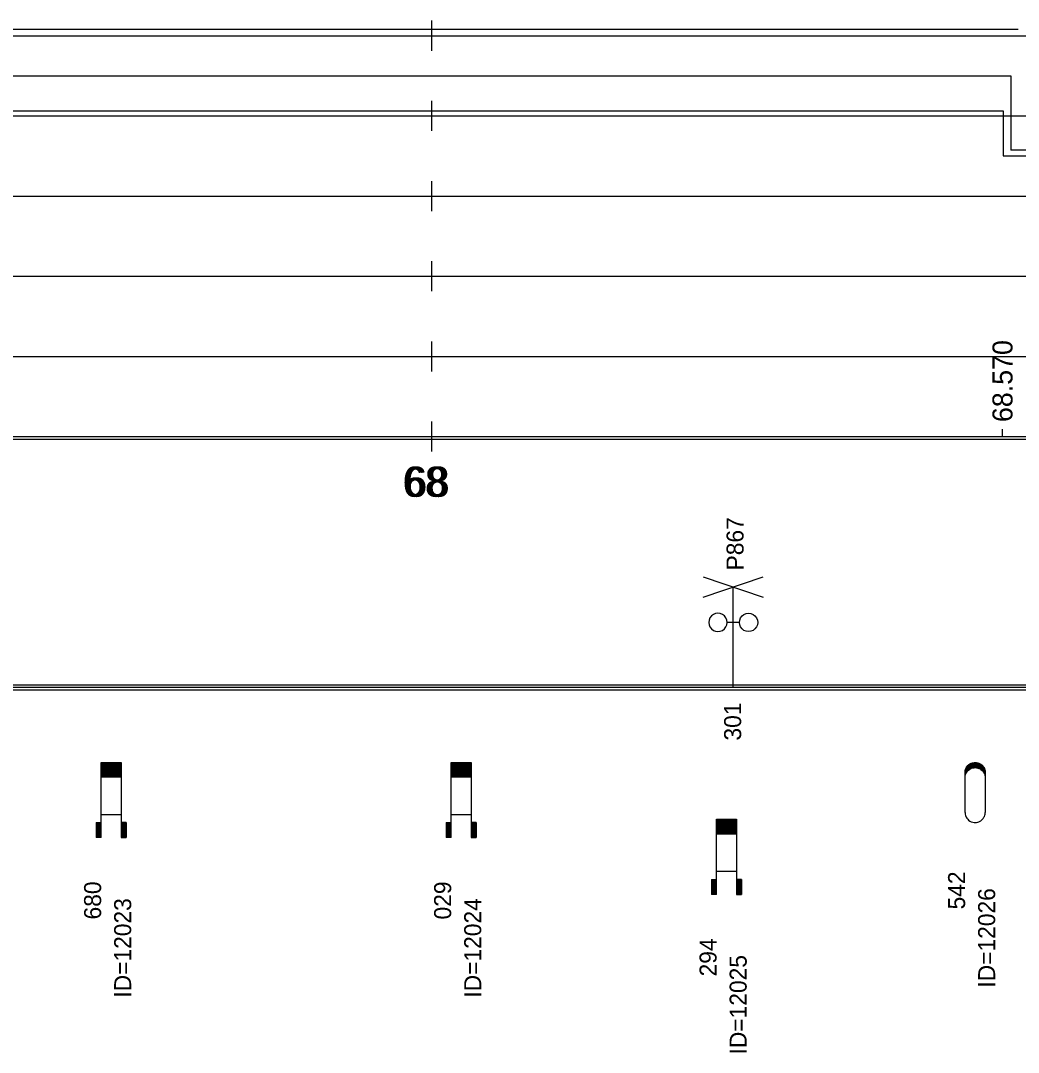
# Model space of a CAD drawing. Extents: x 2 to 10148, y 0 to 380.
# Drawn here: x 7058.7 to 7158.2, y 88.6 to 191.5 of the extents above; entities that cross this region are included whole.
import ezdxf

# ---------------------------------------------------------------- set-up
doc = ezdxf.new("R2010")
doc.units = 0
for name, color, linetype in [('CARA_S_OBJEKTY', 7, 'Continuous'), ('OBJEKTY_TEXT', 7, 'Continuous'), ('OBJEKTY_TVAR', 7, 'Continuous'), ('RYCHL_A', 7, 'Continuous'), ('RYCHL_B', 7, 'Continuous'), ('RYCHL_C', 7, 'Continuous'), ('RYCHL_RASTR', 7, 'Continuous'), ('RYCHL_STAN', 7, 'Continuous'), ('STANIC_ZMEN_V', 7, 'Continuous')]:
    doc.layers.add(name, color=color, linetype=linetype)

msp = doc.modelspace()

# ---------------------------------------------------------------- linework, layer by layer
at = {"layer": 'CARA_S_OBJEKTY'}
for p, q in [((6872.96, 125.25), (8072.18, 125.25)), ((6872.96, 125), (8072.18, 125)), ((6872.96, 124.75), (8072.18, 124.75))]:
    msp.add_line(p, q, dxfattribs=at)
at = {"layer": 'OBJEKTY_TVAR'}
for p, q in [((7126.74, 134), (7132.74, 136)), ((7126.74, 136), (7132.74, 134)), ((7129.74, 125), (7129.74, 135)), ((7127.42, 131.92), (7127.33, 131.7)), ((7127.57, 132.11), (7127.42, 131.92)), ((7127.76, 132.25), (7127.57, 132.11)), ((7127.98, 132.34), (7127.76, 132.25)), ((7128.21, 132.38), (7127.98, 132.34)), ((7128.45, 132.34), (7128.21, 132.38)), ((7128.67, 132.25), (7128.45, 132.34)), ((7128.86, 132.11), (7128.67, 132.25)), ((7129, 131.92), (7128.86, 132.11)), ((7129.09, 131.7), (7129, 131.92)), ((7130.39, 131.7), (7130.48, 131.92)), ((7130.48, 131.92), (7130.62, 132.11)), ((7130.62, 132.11), (7130.81, 132.25)), ((7130.81, 132.25), (7131.03, 132.34)), ((7131.03, 132.34), (7131.27, 132.38)), ((7131.27, 132.38), (7131.5, 132.34)), ((7131.5, 132.34), (7131.72, 132.25)), ((7131.72, 132.25), (7131.91, 132.11)), ((7131.91, 132.11), (7132.06, 131.92)), ((7132.06, 131.92), (7132.15, 131.7)), ((7127.33, 131.7), (7127.3, 131.46)), ((7127.3, 131.46), (7127.33, 131.23)), ((7127.33, 131.23), (7127.42, 131.01)), ((7127.42, 131.01), (7127.57, 130.82)), ((7127.57, 130.82), (7127.76, 130.67)), ((7128.67, 130.67), (7128.86, 130.82)), ((7128.86, 130.82), (7129, 131.01)), ((7129, 131.01), (7129.09, 131.23)), ((7129.12, 131.46), (7129.09, 131.7)), ((7129.09, 131.23), (7129.12, 131.46)), ((7130.36, 131.46), (7129.12, 131.46)), ((7130.36, 131.46), (7130.39, 131.7)), ((7130.39, 131.23), (7130.36, 131.46)), ((7130.48, 131.01), (7130.39, 131.23)), ((7130.62, 130.82), (7130.48, 131.01)), ((7130.81, 130.67), (7130.62, 130.82)), ((7131.91, 130.82), (7131.72, 130.67)), ((7132.06, 131.01), (7131.91, 130.82)), ((7132.15, 131.23), (7132.06, 131.01)), ((7132.15, 131.7), (7132.18, 131.46)), ((7132.18, 131.46), (7132.15, 131.23)), ((7127.76, 130.67), (7127.98, 130.58)), ((7127.98, 130.58), (7128.21, 130.55)), ((7128.21, 130.55), (7128.45, 130.58)), ((7128.45, 130.58), (7128.67, 130.67)), ((7131.03, 130.58), (7130.81, 130.67)), ((7131.27, 130.55), (7131.03, 130.58)), ((7131.5, 130.58), (7131.27, 130.55)), ((7131.72, 130.67), (7131.5, 130.58)), ((7066.68, 110), (7066.68, 117.5)), ((7066.68, 117.5), (7068.68, 117.5)), ((7066.68, 117.45), (7068.68, 117.45)), ((7066.68, 117.4), (7068.68, 117.4)), ((7066.68, 117.35), (7068.68, 117.35)), ((7068.68, 117.5), (7068.68, 110)), ((7101.6, 110), (7101.6, 117.5)), ((7101.6, 117.5), (7103.6, 117.5)), ((7101.6, 117.45), (7103.6, 117.45)), ((7101.6, 117.4), (7103.6, 117.4)), ((7101.6, 117.35), (7103.6, 117.35)), ((7103.6, 117.5), (7103.6, 110)), ((7153.22, 117.26), (7153.35, 117.35)), ((7153.34, 117.35), (7154.4, 117.35)), ((7153.35, 117.35), (7153.48, 117.42)), ((7153.43, 117.4), (7154.31, 117.4)), ((7153.48, 117.42), (7153.51, 117.43)), ((7153.51, 117.43), (7153.63, 117.47)), ((7153.56, 117.45), (7154.18, 117.45)), ((7153.63, 117.47), (7153.77, 117.49)), ((7153.77, 117.49), (7153.88, 117.5)), ((7153.88, 117.5), (7154.01, 117.49)), ((7154.01, 117.49), (7154.14, 117.46)), ((7154.14, 117.46), (7154.25, 117.43)), ((7154.25, 117.43), (7154.36, 117.37)), ((7154.36, 117.37), (7154.43, 117.32)), ((7066.68, 117.3), (7068.68, 117.3)), ((7066.68, 117.25), (7068.68, 117.25)), ((7066.68, 117.2), (7068.68, 117.2)), ((7066.68, 117.15), (7068.68, 117.15)), ((7066.68, 117.1), (7068.68, 117.1)), ((7066.68, 117.05), (7068.68, 117.05)), ((7066.68, 117), (7068.68, 117)), ((7066.68, 116.95), (7068.68, 116.95)), ((7066.68, 116.9), (7068.68, 116.9)), ((7066.68, 116.85), (7068.68, 116.85)), ((7066.68, 116.8), (7068.68, 116.8)), ((7066.68, 116.75), (7068.68, 116.75)), ((7066.68, 116.7), (7068.68, 116.7)), ((7066.68, 116.65), (7068.68, 116.65)), ((7066.68, 116.6), (7068.68, 116.6)), ((7066.68, 116.55), (7068.68, 116.55)), ((7066.68, 116.5), (7068.68, 116.5)), ((7066.68, 116.45), (7068.68, 116.45)), ((7066.68, 116.4), (7068.68, 116.4)), ((7066.68, 116.35), (7068.68, 116.35)), ((7101.6, 117.3), (7103.6, 117.3)), ((7101.6, 117.25), (7103.6, 117.25)), ((7101.6, 117.2), (7103.6, 117.2)), ((7101.6, 117.15), (7103.6, 117.15)), ((7101.6, 117.1), (7103.6, 117.1)), ((7101.6, 117.05), (7103.6, 117.05)), ((7101.6, 117), (7103.6, 117)), ((7101.6, 116.95), (7103.6, 116.95)), ((7101.6, 116.9), (7103.6, 116.9)), ((7101.6, 116.85), (7103.6, 116.85)), ((7101.6, 116.8), (7103.6, 116.8)), ((7101.6, 116.75), (7103.6, 116.75)), ((7101.6, 116.7), (7103.6, 116.7)), ((7101.6, 116.65), (7103.6, 116.65)), ((7101.6, 116.6), (7103.6, 116.6)), ((7101.6, 116.55), (7103.6, 116.55)), ((7101.6, 116.5), (7103.6, 116.5)), ((7101.6, 116.45), (7103.6, 116.45)), ((7101.6, 116.4), (7103.6, 116.4)), ((7101.6, 116.35), (7103.6, 116.35)), ((7152.87, 116.5), (7152.88, 116.65)), ((7152.87, 116.55), (7153.05, 116.55)), ((7152.87, 112.5), (7152.87, 116.5)), ((7152.87, 116.5), (7153.02, 116.5)), ((7152.87, 116.45), (7152.99, 116.45)), ((7152.87, 116.4), (7152.96, 116.4)), ((7152.87, 116.35), (7152.94, 116.35)), ((7152.88, 116.65), (7152.92, 116.81)), ((7152.88, 116.65), (7153.13, 116.65)), ((7152.88, 116.6), (7153.09, 116.6)), ((7152.89, 116.7), (7153.18, 116.7)), ((7152.9, 116.75), (7153.24, 116.75)), ((7152.92, 116.81), (7152.98, 116.95)), ((7152.92, 116.8), (7153.3, 116.8)), ((7152.92, 116.28), (7152.98, 116.43)), ((7152.93, 116.85), (7153.38, 116.85)), ((7152.95, 116.9), (7153.49, 116.9)), ((7152.98, 116.95), (7153.04, 117.06)), ((7152.98, 116.95), (7153.64, 116.95)), ((7152.98, 116.43), (7153.04, 116.53)), ((7153, 117), (7154.74, 117)), ((7153.03, 117.05), (7154.71, 117.05)), ((7153.04, 117.06), (7153.13, 117.18)), ((7153.04, 116.53), (7153.13, 116.65)), ((7153.07, 117.1), (7154.67, 117.1)), ((7153.11, 117.15), (7154.63, 117.15)), ((7153.13, 117.18), (7153.22, 117.26)), ((7153.13, 116.65), (7153.22, 116.74)), ((7153.16, 117.2), (7154.58, 117.2)), ((7153.21, 117.25), (7154.53, 117.25)), ((7153.22, 116.74), (7153.35, 116.83)), ((7153.27, 117.3), (7154.47, 117.3)), ((7153.35, 116.83), (7153.48, 116.9)), ((7153.48, 116.9), (7153.51, 116.91)), ((7153.51, 116.91), (7153.63, 116.95)), ((7153.63, 116.95), (7153.77, 116.97)), ((7153.77, 116.97), (7153.88, 116.98)), ((7153.88, 116.98), (7154.01, 116.97)), ((7154.01, 116.97), (7154.14, 116.94)), ((7154.1, 116.95), (7154.76, 116.95)), ((7154.14, 116.94), (7154.25, 116.9)), ((7154.25, 116.9), (7154.79, 116.9)), ((7154.25, 116.9), (7154.36, 116.85)), ((7154.36, 116.85), (7154.81, 116.85)), ((7154.36, 116.85), (7154.43, 116.8)), ((7154.43, 117.32), (7154.58, 117.21)), ((7154.43, 116.8), (7154.58, 116.68)), ((7154.44, 116.8), (7154.82, 116.8)), ((7154.5, 116.75), (7154.84, 116.75)), ((7154.56, 116.7), (7154.85, 116.7)), ((7154.58, 117.21), (7154.66, 117.11)), ((7154.58, 116.68), (7154.66, 116.59)), ((7154.61, 116.65), (7154.86, 116.65)), ((7154.65, 116.6), (7154.86, 116.6)), ((7154.66, 117.11), (7154.75, 116.98)), ((7154.66, 116.59), (7154.75, 116.46)), ((7154.69, 116.55), (7154.87, 116.55)), ((7154.72, 116.5), (7154.87, 116.5)), ((7154.75, 116.98), (7154.79, 116.89)), ((7154.75, 116.46), (7154.79, 116.37)), ((7154.75, 116.45), (7154.87, 116.45)), ((7154.78, 116.4), (7154.87, 116.4)), ((7154.79, 116.89), (7154.83, 116.77)), ((7154.79, 116.37), (7154.83, 116.24)), ((7154.8, 116.35), (7154.87, 116.35)), ((7154.83, 116.77), (7154.86, 116.65)), ((7154.86, 116.65), (7154.87, 116.56)), ((7154.87, 116.56), (7154.87, 116.5)), ((7154.87, 116.5), (7154.87, 112.5)), ((7066.68, 116.3), (7068.68, 116.3)), ((7066.68, 116.25), (7068.68, 116.25)), ((7066.68, 116.2), (7068.68, 116.2)), ((7066.68, 116.15), (7068.68, 116.15)), ((7066.68, 116.1), (7068.68, 116.1)), ((7066.68, 116.05), (7068.68, 116.05)), ((7101.6, 116.3), (7103.6, 116.3)), ((7101.6, 116.25), (7103.6, 116.25)), ((7101.6, 116.2), (7103.6, 116.2)), ((7101.6, 116.15), (7103.6, 116.15)), ((7101.6, 116.1), (7103.6, 116.1)), ((7101.6, 116.05), (7103.6, 116.05)), ((7152.87, 116.3), (7152.92, 116.3)), ((7152.87, 116.25), (7152.91, 116.25)), ((7152.87, 116.2), (7152.9, 116.2)), ((7152.87, 116.15), (7152.89, 116.15)), ((7152.87, 115.98), (7152.88, 116.13)), ((7152.87, 116.1), (7152.88, 116.1)), ((7152.88, 116.13), (7152.92, 116.28)), ((7154.82, 116.3), (7154.87, 116.3)), ((7154.83, 116.25), (7154.87, 116.25)), ((7154.83, 116.24), (7154.86, 116.13)), ((7154.84, 116.2), (7154.87, 116.2)), ((7154.85, 116.15), (7154.87, 116.15)), ((7154.86, 116.13), (7154.87, 116.03)), ((7154.86, 116.1), (7154.87, 116.1)), ((7154.87, 116.03), (7154.87, 115.98)), ((7066.68, 112.31), (7068.68, 112.31)), ((7101.6, 112.31), (7103.6, 112.31)), ((7152.87, 112.5), (7152.88, 112.35)), ((7152.88, 112.35), (7152.92, 112.2)), ((7152.92, 112.2), (7152.98, 112.05)), ((7154.79, 112.11), (7154.83, 112.24)), ((7154.83, 112.24), (7154.86, 112.35)), ((7154.86, 112.35), (7154.87, 112.45)), ((7154.87, 112.45), (7154.87, 112.5)), ((7066.18, 111.5), (7066.68, 111.5)), ((7066.18, 111.5), (7066.18, 110)), ((7066.23, 111.5), (7066.23, 110)), ((7066.28, 111.5), (7066.28, 110)), ((7066.33, 111.5), (7066.33, 110)), ((7066.38, 111.5), (7066.38, 110)), ((7066.43, 111.5), (7066.43, 110)), ((7066.48, 111.5), (7066.48, 110)), ((7066.53, 111.5), (7066.53, 110)), ((7066.58, 111.5), (7066.58, 110)), ((7066.63, 111.5), (7066.63, 110)), ((7069.18, 111.5), (7068.68, 111.5)), ((7068.73, 111.5), (7068.73, 110)), ((7068.78, 111.5), (7068.78, 110)), ((7068.83, 111.5), (7068.83, 110)), ((7068.88, 111.5), (7068.88, 110)), ((7068.93, 111.5), (7068.93, 110)), ((7068.98, 111.5), (7068.98, 110)), ((7069.03, 111.5), (7069.03, 110)), ((7069.08, 111.5), (7069.08, 110)), ((7069.13, 111.5), (7069.13, 110)), ((7069.18, 111.5), (7069.18, 110)), ((7101.1, 111.5), (7101.6, 111.5)), ((7101.1, 111.5), (7101.1, 110)), ((7101.15, 111.5), (7101.15, 110)), ((7101.2, 111.5), (7101.2, 110)), ((7101.25, 111.5), (7101.25, 110)), ((7101.3, 111.5), (7101.3, 110)), ((7101.35, 111.5), (7101.35, 110)), ((7101.4, 111.5), (7101.4, 110)), ((7101.45, 111.5), (7101.45, 110)), ((7101.5, 111.5), (7101.5, 110)), ((7101.55, 111.5), (7101.55, 110)), ((7104.1, 111.5), (7103.6, 111.5)), ((7103.65, 111.5), (7103.65, 110)), ((7103.7, 111.5), (7103.7, 110)), ((7103.75, 111.5), (7103.75, 110)), ((7103.8, 111.5), (7103.8, 110)), ((7103.85, 111.5), (7103.85, 110)), ((7103.9, 111.5), (7103.9, 110)), ((7103.95, 111.5), (7103.95, 110)), ((7104, 111.5), (7104, 110)), ((7104.05, 111.5), (7104.05, 110)), ((7104.1, 111.5), (7104.1, 110)), ((7128.08, 104.33), (7128.08, 111.83)), ((7128.08, 111.83), (7130.08, 111.83)), ((7128.08, 111.78), (7130.08, 111.78)), ((7128.08, 111.73), (7130.08, 111.73)), ((7128.08, 111.68), (7130.08, 111.68)), ((7128.08, 111.63), (7130.08, 111.63)), ((7128.08, 111.58), (7130.08, 111.58)), ((7128.08, 111.53), (7130.08, 111.53)), ((7128.08, 111.48), (7130.08, 111.48)), ((7128.08, 111.43), (7130.08, 111.43)), ((7128.08, 111.38), (7130.08, 111.38)), ((7128.08, 111.33), (7130.08, 111.33)), ((7128.08, 111.28), (7130.08, 111.28)), ((7128.08, 111.23), (7130.08, 111.23)), ((7128.08, 111.18), (7130.08, 111.18)), ((7130.08, 111.83), (7130.08, 104.33)), ((7152.98, 112.05), (7153.04, 111.95)), ((7153.04, 111.95), (7153.13, 111.83)), ((7153.13, 111.83), (7153.22, 111.74)), ((7153.22, 111.74), (7153.35, 111.65)), ((7153.35, 111.65), (7153.48, 111.58)), ((7153.48, 111.58), (7153.51, 111.57)), ((7153.51, 111.57), (7153.63, 111.53)), ((7153.63, 111.53), (7153.77, 111.51)), ((7153.77, 111.51), (7153.88, 111.5)), ((7153.88, 111.5), (7154.01, 111.51)), ((7154.01, 111.51), (7154.14, 111.54)), ((7154.14, 111.54), (7154.25, 111.58)), ((7154.25, 111.58), (7154.36, 111.63)), ((7154.36, 111.63), (7154.43, 111.68)), ((7154.43, 111.68), (7154.58, 111.8)), ((7154.58, 111.8), (7154.66, 111.9)), ((7154.66, 111.9), (7154.75, 112.02)), ((7154.75, 112.02), (7154.79, 112.11)), ((7128.08, 111.13), (7130.08, 111.13)), ((7128.08, 111.08), (7130.08, 111.08)), ((7128.08, 111.03), (7130.08, 111.03)), ((7128.08, 110.98), (7130.08, 110.98)), ((7128.08, 110.93), (7130.08, 110.93)), ((7128.08, 110.88), (7130.08, 110.88)), ((7128.08, 110.83), (7130.08, 110.83)), ((7128.08, 110.78), (7130.08, 110.78)), ((7128.08, 110.73), (7130.08, 110.73)), ((7128.08, 110.68), (7130.08, 110.68)), ((7128.08, 110.63), (7130.08, 110.63)), ((7128.08, 110.58), (7130.08, 110.58)), ((7128.08, 110.53), (7130.08, 110.53)), ((7128.08, 110.48), (7130.08, 110.48)), ((7128.08, 110.43), (7130.08, 110.43)), ((7128.08, 110.38), (7130.08, 110.38)), ((7066.68, 110), (7066.18, 110)), ((7068.68, 110), (7069.18, 110)), ((7101.6, 110), (7101.1, 110)), ((7103.6, 110), (7104.1, 110)), ((7128.08, 106.64), (7130.08, 106.64)), ((7127.58, 105.83), (7128.08, 105.83)), ((7127.58, 105.83), (7127.58, 104.33)), ((7127.63, 105.83), (7127.63, 104.33)), ((7127.68, 105.83), (7127.68, 104.33)), ((7127.73, 105.83), (7127.73, 104.33)), ((7127.78, 105.83), (7127.78, 104.33)), ((7127.83, 105.83), (7127.83, 104.33)), ((7127.88, 105.83), (7127.88, 104.33)), ((7127.93, 105.83), (7127.93, 104.33)), ((7127.98, 105.83), (7127.98, 104.33)), ((7128.03, 105.83), (7128.03, 104.33)), ((7130.58, 105.83), (7130.08, 105.83)), ((7130.13, 105.83), (7130.13, 104.33)), ((7130.18, 105.83), (7130.18, 104.33)), ((7130.23, 105.83), (7130.23, 104.33)), ((7130.28, 105.83), (7130.28, 104.33)), ((7130.33, 105.83), (7130.33, 104.33)), ((7130.38, 105.83), (7130.38, 104.33)), ((7130.43, 105.83), (7130.43, 104.33)), ((7130.48, 105.83), (7130.48, 104.33)), ((7130.53, 105.83), (7130.53, 104.33)), ((7130.58, 105.83), (7130.58, 104.33)), ((7128.08, 104.33), (7127.58, 104.33)), ((7130.08, 104.33), (7130.58, 104.33))]:
    msp.add_line(p, q, dxfattribs=at)
at = {"layer": 'RYCHL_A'}
for p, q in [((6940.68, 182.5), (7156.68, 182.5)), ((7156.68, 182.5), (7156.68, 178)), ((7156.68, 178), (7190.18, 178))]:
    msp.add_line(p, q, dxfattribs=at)
at = {"layer": 'RYCHL_B'}
for p, q in [((6973.84, 186), (7157.43, 186)), ((7157.43, 186), (7157.43, 178.57)), ((7189.78, 178.57), (7157.43, 178.57))]:
    msp.add_line(p, q, dxfattribs=at)
at = {"layer": 'RYCHL_C'}
msp.add_line((6973.32, 190.65), (7158.18, 190.64), dxfattribs=at)
at = {"layer": 'RYCHL_RASTR'}
for p, q in [((7099.68, 188.5), (7099.68, 191.5)), ((6869.05, 190), (8074.39, 190)), ((7099.68, 180.5), (7099.68, 183.5)), ((6869.05, 182), (8074.39, 182)), ((7099.68, 172.5), (7099.68, 175.5)), ((6869.05, 174), (8074.39, 174)), ((7099.68, 164.5), (7099.68, 167.5)), ((6869.05, 166), (8074.4, 166)), ((7099.68, 156.5), (7099.68, 159.5)), ((6869.05, 158), (8074.39, 158)), ((7099.68, 148.5), (7099.68, 151.5)), ((6872.96, 150), (8072.18, 150)), ((6872.96, 149.75), (8072.18, 149.75))]:
    msp.add_line(p, q, dxfattribs=at)
at = {"layer": 'STANIC_ZMEN_V'}
msp.add_line((7156.6, 150), (7156.6, 150.75), dxfattribs=at)

# ---------------------------------------------------------------- texts
at = {"layer": 'OBJEKTY_TEXT'}
for s, p in [('P867', (7130.77, 136.65)), ('301', (7130.53, 119.68)), ('542', (7152.87, 102.83)), ('680', (7066.68, 101.83)), ('029', (7101.6, 101.83)), ('ID=12026', (7155.87, 95.03)), ('ID=12023', (7069.68, 94.03)), ('ID=12024', (7104.6, 94.03)), ('294', (7128.08, 96.15)), ('ID=12025', (7131.08, 88.36))]:
    msp.add_text(s, height=1.7, rotation=90, dxfattribs=at).set_placement(p)
at = {"layer": 'RYCHL_STAN'}
for p in [(7096.74, 144), (7096.99, 144)]:
    msp.add_text('68', height=3, dxfattribs=at).set_placement(p)
at = {"layer": 'STANIC_ZMEN_V'}
msp.add_text('68.570', height=2, rotation=90, dxfattribs=at).set_placement((7157.6, 151.45))

doc.saveas('drawing.dxf')
